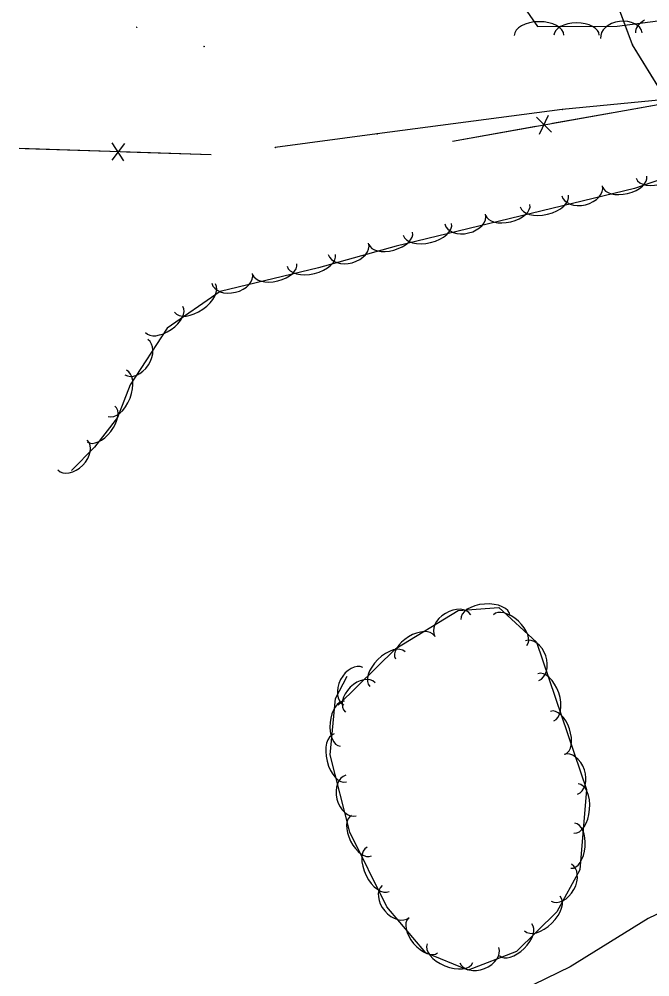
# Model space of a CAD drawing. Extents: x 954793 to 988390, y 1867850 to 1924428.
# Drawn here: x 957362.3 to 957511.4, y 1919951.9 to 1920178.4 of the extents above; entities that cross this region are included whole.
import ezdxf

# ---------------------------------------------------------------- set-up
doc = ezdxf.new("R2010")
doc.units = 0
for name, color, linetype in [('S_FENCE', 7, 'Continuous'), ('S_GRD_PT_SYM', 7, 'Continuous'), ('S_MSC_PT_SYM', 7, 'Continuous'), ('S_TRAILS', 7, 'Continuous'), ('S_TREE', 7, 'Continuous'), ('S_UTL_PT_SYM', 7, 'Continuous'), ('S_WATER_UTILITIES', 7, 'Continuous')]:
    doc.layers.add(name, color=color, linetype=linetype)

msp = doc.modelspace()

# ---------------------------------------------------------------- linework, layer by layer
at = {"layer": 'S_FENCE'}
for p, q in [((957484.59, 1920155.19), (957488.14, 1920151.66)), ((957485.31, 1920151.16), (957487.42, 1920155.69)), ((957387.16, 1920149.01), (957384.16, 1920145.02)), ((957387.03, 1920144.92), (957384.3, 1920149.11))]:
    msp.add_line(p, q, dxfattribs=at)
for points in [[(957464.71, 1920149.56), (957535.89, 1920162.26), (957607.43, 1920049.36)], [(957669.56, 1919947.09), (957630.85, 1920011.53), (957591.44, 1920075.26), (957558.79, 1920127.86), (957537.1, 1920161.53), (957490.67, 1920157), (957446.9, 1920151.24), (957422.82, 1920148.02)], [(957669.56, 1919947.09), (957630.85, 1920011.53), (957591.44, 1920075.26), (957558.79, 1920127.86), (957537.1, 1920161.53), (957490.67, 1920157), (957446.9, 1920151.24), (957422.82, 1920148.02)], [(957508.03, 1920157.29), (957527.72, 1920160.8)], [(957488.34, 1920153.78), (957508.03, 1920157.29)], [(957464.71, 1920149.56), (957484.4, 1920153.07)], [(957363.67, 1920147.75), (957362.28, 1920147.8)], [(957407.65, 1920146.28), (957362.28, 1920147.8)], [(957383.66, 1920147.08), (957363.67, 1920147.75)], [(957407.65, 1920146.28), (957387.66, 1920146.95)]]:
    msp.add_lwpolyline(points, dxfattribs=at)
at = {"layer": 'S_GRD_PT_SYM'}
for points in [[(957390.06, 1920176.46), (957390.06, 1920176.51), (957390.06, 1920176.46), (957390.01, 1920176.46), (957390.06, 1920176.46), (957390.06, 1920176.41), (957390.06, 1920176.46), (957390.11, 1920176.46)], [(957405.99, 1920171.92), (957405.99, 1920171.97), (957405.99, 1920171.92), (957405.94, 1920171.92), (957405.99, 1920171.92), (957405.99, 1920171.87), (957405.99, 1920171.92), (957406.04, 1920171.92)]]:
    msp.add_lwpolyline(points, dxfattribs=at)
at = {"layer": 'S_MSC_PT_SYM'}
for points in [[(957490.67, 1920157), (957490.68, 1920156.95), (957490.67, 1920157), (957490.72, 1920157.01), (957490.67, 1920157), (957490.66, 1920157.05), (957490.67, 1920157), (957490.62, 1920156.99)], [(957490.67, 1920157), (957490.68, 1920156.95), (957490.67, 1920157), (957490.72, 1920157.01), (957490.67, 1920157), (957490.66, 1920157.05), (957490.67, 1920157), (957490.62, 1920156.99)], [(957446.9, 1920151.24), (957446.91, 1920151.19), (957446.9, 1920151.24), (957446.95, 1920151.25), (957446.9, 1920151.24), (957446.9, 1920151.29), (957446.9, 1920151.24), (957446.85, 1920151.24)], [(957446.9, 1920151.24), (957446.91, 1920151.19), (957446.9, 1920151.24), (957446.95, 1920151.25), (957446.9, 1920151.24), (957446.9, 1920151.29), (957446.9, 1920151.24), (957446.85, 1920151.24)], [(957422.82, 1920148.02), (957422.83, 1920147.97), (957422.82, 1920148.02), (957422.87, 1920148.03), (957422.82, 1920148.02), (957422.82, 1920148.07), (957422.82, 1920148.02), (957422.77, 1920148.02)], [(957422.82, 1920148.02), (957422.83, 1920147.97), (957422.82, 1920148.02), (957422.87, 1920148.03), (957422.82, 1920148.02), (957422.82, 1920148.07), (957422.82, 1920148.02), (957422.77, 1920148.02)]]:
    msp.add_lwpolyline(points, close=True, dxfattribs=at)
for points in [[(957490.67, 1920157), (957490.67, 1920157.05), (957490.67, 1920157), (957490.62, 1920157), (957490.67, 1920157), (957490.67, 1920156.95), (957490.67, 1920157), (957490.72, 1920157)], [(957446.9, 1920151.24), (957446.9, 1920151.29), (957446.9, 1920151.24), (957446.85, 1920151.24), (957446.9, 1920151.24), (957446.9, 1920151.19), (957446.9, 1920151.24), (957446.95, 1920151.24)], [(957422.82, 1920148.02), (957422.82, 1920148.07), (957422.82, 1920148.02), (957422.77, 1920148.02), (957422.82, 1920148.02), (957422.82, 1920147.97), (957422.82, 1920148.02), (957422.87, 1920148.02)]]:
    msp.add_lwpolyline(points, dxfattribs=at)
at = {"layer": 'S_TRAILS'}
msp.add_lwpolyline([(957562.08, 1919971.38), (957547, 1919972.25), (957525.15, 1919972.53), (957511, 1919965.71), (957492.49, 1919954.31), (957478.1, 1919947.28)], dxfattribs=at)
at = {"layer": 'S_TREE'}
for points in [[(957478.07, 1920186.37), (957484.84, 1920176.68), (957503.66, 1920176.76), (957514.44, 1920178.17), (957522.53, 1920176.2), (957529.19, 1920170.83), (957531.3, 1920161.41), (957529.23, 1920150.8), (957522.59, 1920143.46), (957507.7, 1920138.35), (957451.41, 1920124.73), (957433.01, 1920119.61), (957409.79, 1920113.96), (957397.28, 1920105.29), (957388.55, 1920091.92), (957385.51, 1920084.17), (957380.07, 1920077.15), (957374.66, 1920071.68)], [(957437.72, 1920016.21), (957451.28, 1920029.59), (957466.07, 1920038.53), (957475.68, 1920039.23), (957484.58, 1920031.06), (957496.41, 1919996.24), (957494.82, 1919977.23), (957489.39, 1919967.32), (957479.85, 1919957.93), (957468.4, 1919953.49), (957458.44, 1919957.57), (957449.23, 1919968.45), (957440.42, 1919986.12), (957435.83, 1920004.41), (957437.09, 1920017.76), (957439.83, 1920023.06)]]:
    msp.add_lwpolyline(points, dxfattribs=at)
for centre, major_axis, ratio, start_param in [((957485.18, 1920174.56), (-5.87, -0.03), 0.55008, 3.141593), ((957494.04, 1920174.6), (-5.35, -0.02), 0.540699, 3.141593), ((957504.64, 1920174.49), (-4.91, -0.64), 0.685311, 3.141593), ((957513.79, 1920175.94), (-5.82, -0.76), 0.55008, 5.321327), ((957513.69, 1920142.65), (5.55, 1.9), 0.55008, 3.141593), ((957505.44, 1920139.99), (5.2, 1.26), 0.540699, 3.141593), ((957495.36, 1920137.82), (4.82, 1.17), 0.685311, 3.141593), ((957486.43, 1920135.39), (5.7, 1.38), 0.55008, 3.141593), ((957477.81, 1920133.3), (5.2, 1.26), 0.540699, 3.141593), ((957467.73, 1920131.13), (4.82, 1.17), 0.685311, 3.141593), ((957458.79, 1920128.7), (5.7, 1.38), 0.55008, 3.141593), ((957450.11, 1920126.57), (5.15, 1.43), 0.540699, 3.141593), ((957440.12, 1920124.06), (4.77, 1.33), 0.685311, 3.141593), ((957431.32, 1920121.38), (5.7, 1.39), 0.55008, 3.141593), ((957422.71, 1920119.29), (5.19, 1.26), 0.540699, 3.141593), ((957412.63, 1920117.1), (4.81, 1.17), 0.685311, 3.141593), ((957403.85, 1920112.43), (4.82, 3.34), 0.55008, 3.141593), ((957396.56, 1920107.38), (4.39, 3.05), 0.540699, 3.141593), ((957389.98, 1920098.47), (2.71, 4.15), 0.685311, 3.141593), ((957385.48, 1920089.91), (2.15, 5.46), 0.55008, 3.141593), ((957381.66, 1920082.67), (3.27, 4.23), 0.540699, 3.141593), ((957374.89, 1920075.3), (3.49, 3.52), 0.685311, 3.141593), ((957472.52, 1920036.87), (-5.85, -0.43), 0.55008, 3.141593), ((957464.78, 1920034.97), (-4.24, -2.56), 0.685311, 3.141593), ((957478.33, 1920033.92), (-3.94, 3.62), 0.540699, 3.141593), ((957455.83, 1920029.86), (-4.58, -2.77), 0.540699, 3.141593), ((957483.54, 1920026.73), (-1.59, 4.69), 0.685311, 3.141593), ((957449.33, 1920024.68), (-4.18, -4.12), 0.55008, 3.141593), ((957441.27, 1920020.65), (-2.28, -4.4), 0.685311, 3.141593), ((957486.76, 1920018.05), (-1.89, 5.56), 0.55008, 3.141593), ((957442.92, 1920018), (-3.53, -3.48), 0.685311, 3.141593), ((957438.65, 1920011.78), (-0.5, -5.32), 0.540699, 3.141593), ((957489.62, 1920009.65), (-1.72, 5.06), 0.540699, 3.141593), ((957438.19, 1920003.7), (1.43, -5.69), 0.55008, 3.141593), ((957492.68, 1919999.81), (-1.59, 4.69), 0.685311, 3.141593), ((957440.7, 1919994.78), (1.21, -4.81), 0.685311, 3.141593), ((957493.91, 1919991.75), (0.49, 5.85), 0.55008, 3.141593), ((957443.2, 1919985.3), (2.39, -4.78), 0.540699, 3.141593), ((957493.17, 1919982.92), (0.45, 5.33), 0.540699, 3.141593), ((957447.16, 1919977.37), (2.62, -5.25), 0.55008, 3.141593), ((957490.43, 1919974.19), (2.38, 4.35), 0.685311, 3.141593), ((957451.28, 1919969.72), (3.2, -3.78), 0.685311, 3.141593), ((957485.95, 1919966.91), (4.18, 4.12), 0.55008, 3.141593), ((957457.74, 1919961.69), (3.45, -4.08), 0.540699, 3.141593), ((957479.63, 1919960.69), (3.81, 3.75), 0.540699, 3.141593), ((957464.12, 1919957.53), (5.43, -2.23), 0.55008, 3.141593), ((957471.05, 1919957.07), (4.62, 1.79), 0.685311, 3.141593)]:
    msp.add_ellipse(centre, major_axis=major_axis, ratio=ratio, start_param=start_param, end_param=6.283185, dxfattribs=at)
at = {"layer": 'S_UTL_PT_SYM'}
msp.add_lwpolyline([(957507.23, 1920172.34), (957507.23, 1920172.39), (957507.23, 1920172.34), (957507.18, 1920172.34), (957507.23, 1920172.34), (957507.23, 1920172.29), (957507.23, 1920172.34), (957507.28, 1920172.34)], dxfattribs=at)
msp.add_lwpolyline([(957507.23, 1920172.34), (957507.19, 1920172.32), (957507.23, 1920172.34), (957507.25, 1920172.29), (957507.23, 1920172.34), (957507.28, 1920172.36), (957507.23, 1920172.34), (957507.22, 1920172.39)], close=True, dxfattribs=at)
msp.add_lwpolyline([(957507.23, 1920172.34), (957507.19, 1920172.32), (957507.23, 1920172.34), (957507.25, 1920172.29), (957507.23, 1920172.34), (957507.28, 1920172.36), (957507.23, 1920172.34), (957507.22, 1920172.39)], close=True, dxfattribs=at)
at = {"layer": 'S_WATER_UTILITIES'}
for p, q in [((957507.23, 1920172.34), (957483.67, 1920235.88)), ((957546.63, 1920108.29), (957507.23, 1920172.34))]:
    msp.add_line(p, q, dxfattribs=at)
msp.add_lwpolyline([(957926.05, 1919117.03), (957910.72, 1919189.52), (957894.52, 1919265.11), (957876.88, 1919310.79), (957865.41, 1919358.82), (957849.09, 1919424.78), (957831.31, 1919497.47), (957808.93, 1919573.88), (957787.65, 1919649.63), (957764.33, 1919710.43), (957737.55, 1919772.22), (957704.1, 1919841.28), (957655.46, 1919929.87), (957638.17, 1919958.89), (957594.38, 1920032.45), (957546.63, 1920108.29), (957507.23, 1920172.34), (957483.67, 1920235.88)], dxfattribs=at)
msp.add_lwpolyline([(957926.05, 1919117.03), (957910.72, 1919189.52), (957894.52, 1919265.11), (957876.88, 1919310.79), (957865.41, 1919358.82), (957849.09, 1919424.78), (957831.31, 1919497.47), (957808.93, 1919573.88), (957787.65, 1919649.63), (957764.33, 1919710.43), (957737.55, 1919772.22), (957704.1, 1919841.28), (957655.46, 1919929.87), (957638.17, 1919958.89), (957594.38, 1920032.45), (957546.63, 1920108.29), (957507.23, 1920172.34), (957483.67, 1920235.88)], dxfattribs=at)

doc.saveas('drawing.dxf')
